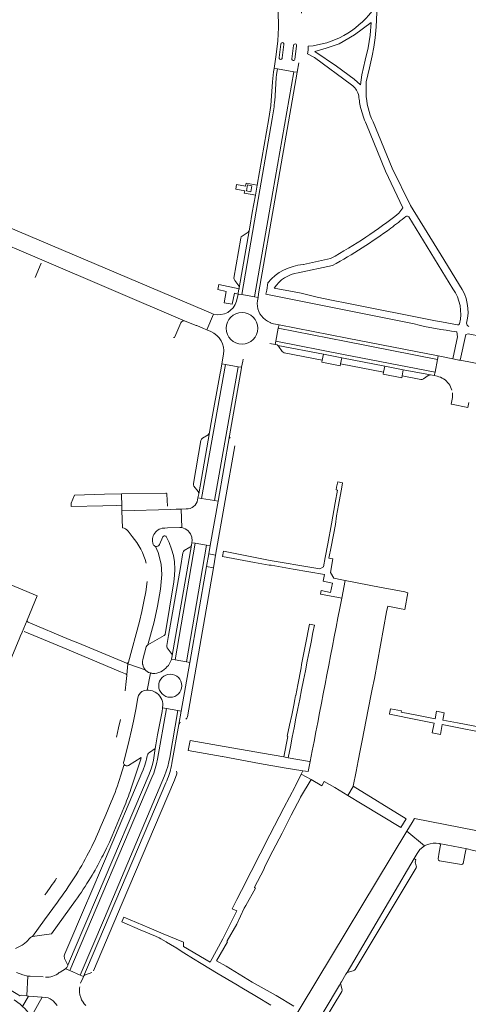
# Model space of a CAD drawing. Header units: metres. Extents: x 166325 to 190320, y 381923 to 404576.
# Tile 554 of 656: x 171611 to 171745, y 393660 to 393953. Entities that reach past the tile are written whole.
import ezdxf

# ---------------------------------------------------------------- set-up
doc = ezdxf.new("R2010")
doc.units = ezdxf.units.M
for name, color, linetype, lineweight in [('B-WE-VH-VERHARDING_ASFALT-GV', 8, 'Continuous', 18), ('B-WE-VH-VERHARDING_BETONSTRAATSTEEN-GV', 8, 'Continuous', 18), ('B-WE-VH-VERHARDING_HALFVERHARDING-GV', 8, 'Continuous', 18), ('B-WE-VH-VERHARDING_STRAATBAKSTEEN-GV', 8, 'Continuous', 18), ('X-XX-AL-TEKENBLAD-T50', 4, 'Continuous', 50)]:
    doc.layers.add(name, color=color, linetype=linetype, lineweight=lineweight)
doc.styles.add('NLCS-ISO-M500-T50', font='NLCS-ISO.ttf', dxfattribs={"height": 2.5})

msp = doc.modelspace()

# ---------------------------------------------------------------- linework, layer by layer
at = {"layer": 'B-WE-VH-VERHARDING_ASFALT-GV', "flags": 128}
msp.add_lwpolyline([(171605.472, 393665.936), (171610.386, 393662.943), (171611.065, 393662.53), (171611.186, 393662.657), (171611.481, 393662.745), (171613.088, 393662.639), (171613.433, 393668.444), (171611.89, 393668.822), (171610.015, 393669.498)], dxfattribs=at)
at = {"layer": 'B-WE-VH-VERHARDING_BETONSTRAATSTEEN-GV'}
for points in [[(171689.621, 393945.698, 1.077823), (171688.721, 393945.796)], [(171688.253, 393941.795, 1.1204055), (171689.158, 393941.701)], [(171692.009, 393941.409, 1.0054229), (171692.934, 393941.241)], [(171686.837, 393928.293, 0.0156352), (171687.311, 393935.318)], [(171687.311, 393935.318, -0.0237732), (171687.441, 393936.744)], [(171686.139, 393923.554, 0.0219967), (171686.837, 393928.293)], [(171677.229, 393888.669, 0.224492), (171676.824, 393888.04)], [(171679.271, 393890.197, -0.0901013), (171678.956, 393889.773)], [(171674.775, 393876.165, 0.1244448), (171674.986, 393875.416)], [(171676.193, 393873.834, -0.1313706), (171676.349, 393873.226)], [(171675.573, 393869.306, -0.4100667), (171668.634, 393865.433)], [(171684.11, 393863.756, -0.2838035), (171681.783, 393869.357)], [(171677.168, 393856.506, -1), (171677.168, 393865.91)], [(171677.168, 393865.91, -1), (171677.168, 393856.506)], [(171658.92, 393862.789, -0.4096696), (171660.273, 393863.361)], [(171685.531, 393862.928, -0.0633331), (171684.11, 393863.756)], [(171685.842, 393862.774, -0.0244943), (171685.531, 393862.928)], [(171686.548, 393862.544, -0.0510509), (171685.842, 393862.774)], [(171667.885, 393860.236, -0.3401756), (171671.657, 393853.507)], [(171656.814, 393858.476, 0.3166528), (171657.211, 393858.658)], [(171687.583, 393856.258, -0.0687427), (171687.843, 393856.105)], [(171687.843, 393856.105, -0.063508), (171688.032, 393855.916)], [(171689.122, 393854.327, 0.18831), (171689.743, 393853.915)], [(171732.627, 393847.174, -0.172122), (171733.284, 393847.317)], [(171730.446, 393845.977, 0.209689), (171731.167, 393846.14)], [(171735.251, 393846.926, -0.1846197), (171738.702, 393844.685)], [(171738.702, 393844.685, -0.1083129), (171739.603, 393842.771)], [(171739.784, 393842.025, -0.0928522), (171739.742, 393840.107)], [(171667.475, 393830.153, -0.1990285), (171667.061, 393829.548)], [(171665.363, 393828.506, 0.2111059), (171664.936, 393827.848)], [(171673.625, 393828.496, -0.2029033), (171673.439, 393829.185)], [(171662.679, 393815.002, 0.1734153), (171662.851, 393814.265)], [(171654.735, 393812.086, 0.1807518), (171654.531, 393812.187)], [(171654.826, 393811.878, 0.1775537), (171654.735, 393812.086)], [(171664.082, 393812.669, -0.2194007), (171664.281, 393811.936)], [(171663.948, 393810.166, -0.3864425), (171660.556, 393807.469)], [(171641.57, 393801.814, -0.2074884), (171643.261, 393800.873)], [(171650.723, 393796.905, -0.5292659), (171654.237, 393801.761)], [(171658.674, 393801.942, -0.0375035), (171659.206, 393801.878)], [(171659.206, 393801.878, -0.29444), (171662.198, 393799.025)], [(171644.508, 393799.255, -0.1082113), (171648.644, 393791.287)], [(171654.406, 393799.378, 0.5036772), (171653.618, 393799.147)], [(171654.556, 393799.197, 0.1182046), (171654.406, 393799.378)], [(171662.198, 393799.025, -0.0950563), (171662.266, 393797.594)], [(171651.398, 393796.297, -0.2345773), (171650.723, 393796.905)], [(171652.584, 393796.833, -0.3610573), (171651.398, 393796.297)], [(171659.979, 393795.063, 0.1715729), (171659.593, 393794.411)], [(171662.122, 393796.764, -0.2500763), (171661.653, 393796.089)], [(171613.503, 393773.731, -0.3647529), (171613.188, 393774.348)], [(171654.763, 393766.791, 0.23648), (171654.921, 393766.064)], [(171656.154, 393764.453, -0.2301889), (171656.375, 393763.807)], [(171643.357, 393761.835, -0.3465072), (171642.8, 393761.532)], [(171642.51, 393758.39, -0.2212393), (171642.856, 393758.122)], [(171642.856, 393758.122, -0.14247), (171642.911, 393757.834)], [(171655.821, 393751.388, -1), (171655.821, 393758.292)], [(171655.821, 393758.292, -1), (171655.821, 393751.388)], [(171646.112, 393751.217, -0.2736097), (171648.095, 393753.419)], [(171660.466, 393744.913, 0.2122042), (171660.915, 393745.586)], [(171658.355, 393743.259, -0.2300506), (171658.854, 393743.89)], [(171642.115, 393731.358, -0.2474358), (171641.956, 393732.259)], [(171643.373, 393731.103, -0.3711218), (171642.115, 393731.358)], [(171656.144, 393730.976, -0.0656117), (171654.459, 393725.934)], [(171641.027, 393727.938, -0.0258963), (171638.262, 393720.248)], [(171657.75, 393728.605, 0.1993283), (171657.653, 393729.373)], [(171641.994, 393718.444, 0.0168601), (171644.085, 393724.073)], [(171631.493, 393705.134, 0.0195362), (171634.991, 393712.521)], [(171635.466, 393703.769, 0.0069978), (171636.833, 393706.515)], [(171731.515, 393707.165, -0.034954), (171732.364, 393707.557)], [(171732.364, 393707.557, -0.1416896), (171735.893, 393707.887)], [(171735.893, 393707.887, -0.3817432), (171736.248, 393707.391)], [(171631.493, 393705.134, -0.0350025), (171627.211, 393697.704)], [(171632.102, 393697.696, 0.0155433), (171635.466, 393703.769)], [(171743.758, 393705.995, -0.2893352), (171744.151, 393706.297)], [(171728.769, 393702.061, -0.2324723), (171728.769, 393702.603)], [(171729.015, 393700.676, 0.2338565), (171729.046, 393701.262)], [(171735.575, 393703.308, 0.3299384), (171735.99, 393702.735)], [(171742.51, 393701.602, 0.2614906), (171743.031, 393701.964)], [(171622.204, 393690.462, 0.0186841), (171627.211, 393697.704)], [(171627.623, 393690.879, 0.0138403), (171632.102, 393697.696)], [(171621.938, 393697.542, -0.017943), (171618.482, 393692.638)], [(171613.756, 393679.447, -0.1672173), (171614.811, 393680.179)], [(171612.068, 393677.814, 0.0707574), (171613.756, 393679.447)], [(171622.755, 393669.489, -0.2076714), (171618.632, 393668.091)], [(171629.963, 393668.291, -0.1884208), (171630.553, 393668.842)]]:
    msp.add_lwpolyline(points, format="xyb", dxfattribs=at)
at = {"layer": 'B-WE-VH-VERHARDING_BETONSTRAATSTEEN-GV', "flags": 128}
for points in [[(171692.934, 393941.241), (171693.434, 393945.271)], [(171687.441, 393936.744), (171687.702, 393938.396), (171686.696, 393938.555), (171686.517, 393937.487), (171686.219, 393934.512), (171685.707, 393927.514), (171685.103, 393923.633), (171681.664, 393903.803), (171681.458, 393902.617), (171681.14, 393900.826), (171680.227, 393895.691), (171679.477, 393891.252), (171679.271, 393890.197), (171676.349, 393873.226)], [(171677.078, 393871.213), (171680.913, 393870.568), (171686.34, 393901.83), (171692.574, 393937.575), (171687.702, 393938.396), (171687.441, 393936.744)], [(171676.349, 393873.226), (171676.281, 393872.939), (171676.253, 393872.82), (171676.051, 393871.753), (171675.982, 393871.402), (171677.078, 393871.213), (171682.469, 393902.423), (171686.139, 393923.554)], [(171686.139, 393923.554), (171682.469, 393902.423), (171677.078, 393871.213)], [(171594.028, 393891.149), (171601.134, 393888.116), (171602.053, 393888.16), (171611.512, 393884.182), (171616.855, 393881.898), (171660.273, 393863.361), (171663.535, 393862.064), (171663.716, 393862.003), (171665.752, 393861.172), (171666.648, 393860.773), (171668.634, 393865.433), (171668.214, 393865.616), (171667.999, 393865.709), (171665.899, 393866.585), (171607.695, 393891.329), (171606.551, 393893.915), (171604.852, 393897.756), (171600.347, 393899.958)], [(171676.349, 393873.226), (171679.271, 393890.197)], [(171678.956, 393889.773), (171677.229, 393888.669)], [(171676.824, 393888.04), (171674.775, 393876.165)], [(171617.369, 393880.562), (171615.574, 393876.321)], [(171660.273, 393863.361), (171616.855, 393881.898)], [(171674.986, 393875.416), (171676.193, 393873.834)], [(171681.783, 393869.357), (171681.939, 393870.394), (171680.913, 393870.568), (171677.078, 393871.213), (171675.982, 393871.402), (171675.573, 393869.306)], [(171668.634, 393865.433), (171666.648, 393860.773), (171667.885, 393860.236)], [(171657.211, 393858.658), (171658.92, 393862.789)], [(171687.969, 393861.228), (171688.188, 393862.261), (171686.548, 393862.544)], [(171685.459, 393856.686), (171686.989, 393856.422), (171687.205, 393857.398), (171687.969, 393861.228)], [(171701.392, 393853.485), (171706.861, 393852.427), (171719.697, 393849.945), (171725.145, 393848.891), (171733.284, 393847.317), (171734.391, 393847.112), (171734.618, 393848.13), (171707.42, 393853.443), (171687.205, 393857.398), (171686.989, 393856.422), (171687.583, 393856.258)], [(171701.392, 393853.485), (171687.843, 393856.105)], [(171688.032, 393855.916), (171689.122, 393854.327)], [(171671.657, 393853.507), (171671.169, 393850.647), (171672.238, 393850.455), (171676.059, 393849.772), (171677.02, 393849.6), (171677.057, 393849.593), (171677.393, 393851.424), (171677.506, 393852.034)], [(171689.743, 393853.915), (171701.049, 393851.694), (171701.392, 393853.485)], [(171753.12, 393848.485), (171753.366, 393849.527), (171742.073, 393851.697), (171741.749, 393851.759), (171740.437, 393852.016), (171739.9, 393852.123), (171735.579, 393852.978), (171735.352, 393851.945), (171734.618, 393848.13), (171734.391, 393847.112), (171735.251, 393846.926)], [(171733.284, 393847.317), (171725.145, 393848.891), (171724.797, 393847.035), (171730.446, 393845.977)], [(171731.167, 393846.14), (171732.627, 393847.174)], [(171739.742, 393840.107), (171739.452, 393838.609), (171739.492, 393838.601), (171744.418, 393837.669), (171744.707, 393839.163)], [(171664.281, 393811.936), (171667.475, 393830.153)], [(171667.061, 393829.548), (171665.363, 393828.506)], [(171664.936, 393827.848), (171662.679, 393815.002)], [(171673.439, 393829.185), (171670.026, 393809.743)], [(171670.026, 393809.743), (171667.708, 393796.541), (171667.275, 393794.075), (171669.32, 393793.716), (171674.989, 393826.178)], [(171654.531, 393812.187), (171641.243, 393811.962), (171641.292, 393811.744), (171641.277, 393811.491), (171641.367, 393808.535), (171641.417, 393806.873), (171655.965, 393807.312)], [(171654.939, 393808.28), (171654.826, 393811.878)], [(171662.851, 393814.265), (171664.082, 393812.669)], [(171662.266, 393797.594), (171662.229, 393797.38), (171663.251, 393797.223), (171666.591, 393796.712), (171667.708, 393796.541), (171670.026, 393809.743)], [(171670.026, 393809.743), (171668.95, 393809.919), (171665.103, 393810.548), (171664.052, 393810.719), (171663.948, 393810.166)], [(171659.206, 393801.878), (171659.073, 393807.419), (171657.59, 393807.368), (171655.965, 393807.312), (171641.417, 393806.873), (171641.57, 393801.814)], [(171660.556, 393807.469), (171659.073, 393807.419), (171659.206, 393801.878)], [(171643.261, 393800.873), (171644.508, 393799.255)], [(171654.237, 393801.761), (171654.994, 393801.792), (171658.674, 393801.942)], [(171653.618, 393799.147), (171652.584, 393796.833)], [(171656.901, 393785.711), (171657.084, 393787.621), (171657.192, 393789.527), (171657.097, 393791.698), (171656.759, 393793.586), (171656.179, 393795.52), (171655.458, 393797.444), (171654.556, 393799.197)], [(171642.8, 393761.532), (171643.185, 393761.394), (171648.385, 393759.535), (171648.206, 393759.749), (171647.934, 393760.17), (171647.733, 393760.629), (171647.608, 393761.114), (171647.582, 393761.291), (171647.57, 393762.002), (171647.626, 393762.622), (171648.662, 393766.433), (171648.86, 393766.735), (171649.153, 393767.047), (171650.969, 393773.85), (171652.027, 393778.496), (171652.933, 393783.609), (171653.331, 393787.913), (171653.057, 393791.022), (171652.184, 393794.44), (171651.398, 393796.297)], [(171651.398, 393796.297), (171652.184, 393794.44), (171653.057, 393791.022), (171653.331, 393787.913), (171652.933, 393783.609), (171652.027, 393778.496), (171650.969, 393773.85), (171649.153, 393767.047), (171653.981, 393769.734), (171654.12, 393769.863), (171654.183, 393769.946), (171654.257, 393770.043), (171656.901, 393785.711)], [(171659.593, 393794.411), (171658.827, 393790.033), (171655.287, 393769.785), (171654.763, 393766.791)], [(171656.375, 393763.807), (171662.123, 393796.684)], [(171661.653, 393796.089), (171659.979, 393795.063)], [(171662.123, 393796.684), (171662.122, 393796.764)], [(171660.915, 393745.586), (171668.659, 393789.933), (171666.611, 393790.292), (171661.599, 393761.738)], [(171578.509, 393735.804), (171584.383, 393732.318), (171589.965, 393728.948), (171594.838, 393730.374), (171602.219, 393748.016), (171604.484, 393753.561), (171611.044, 393769.228), (171611.142, 393769.461), (171611.704, 393770.805), (171613.188, 393774.348), (171616.215, 393781.578), (171606.423, 393785.691)], [(171648.906, 393785.811), (171648.523, 393782.757), (171647.977, 393779.864), (171647.343, 393776.907), (171646.662, 393773.98), (171643.357, 393761.835)], [(171613.188, 393774.348), (171611.704, 393770.805)], [(171612.307, 393771.016), (171625.054, 393765.687), (171627.61, 393764.619), (171641.02, 393759.013), (171642.51, 393758.39)], [(171628.29, 393767.573), (171625.73, 393768.639), (171613.503, 393773.731)], [(171642.856, 393758.122), (171643.185, 393761.394), (171642.8, 393761.532), (171641.352, 393762.107), (171628.29, 393767.573)], [(171654.921, 393766.064), (171656.093, 393764.533), (171656.154, 393764.453)], [(171649.932, 393758.612), (171649.834, 393758.638), (171649.365, 393758.814), (171648.93, 393759.062), (171648.541, 393759.377), (171648.385, 393759.535), (171643.185, 393761.394), (171642.856, 393758.122)], [(171661.599, 393761.738), (171659.061, 393747.283), (171658.355, 393743.259)], [(171642.911, 393757.834), (171642.681, 393756.048), (171642.414, 393753.359)], [(171648.095, 393753.419), (171648.705, 393753.505), (171648.898, 393753.516), (171649.932, 393758.612)], [(171641.956, 393732.259), (171642.805, 393735.349), (171643.62, 393738.665), (171644.295, 393741.622), (171644.871, 393744.323), (171644.961, 393744.746), (171645.526, 393747.8), (171646.112, 393751.217)], [(171658.102, 393747.444), (171655.654, 393733.496), (171655.4, 393732.154), (171655.057, 393730.753), (171654.637, 393729.372), (171654.142, 393728.017), (171636.234, 393685.684), (171628.986, 393668.714), (171629.963, 393668.291), (171631.16, 393671.121), (171654.459, 393725.934)], [(171656.144, 393730.976), (171656.313, 393731.763), (171658.355, 393743.259), (171659.061, 393747.283), (171658.102, 393747.444)], [(171748.039, 393742.466), (171741.361, 393743.759), (171736.936, 393744.616), (171737.349, 393746.753), (171735.054, 393747.214), (171734.621, 393745.007), (171729.731, 393745.966), (171724.549, 393746.983), (171724.622, 393747.357), (171721.394, 393747.96), (171721.103, 393746.49), (171721.072, 393746.331), (171729.379, 393744.691), (171734.339, 393743.712), (171733.759, 393740.773), (171736.205, 393740.34), (171736.783, 393743.295), (171741.663, 393742.341), (171747.775, 393741.145)], [(171640.967, 393744.742), (171640.447, 393742.34), (171639.797, 393739.559)], [(171644.085, 393724.073), (171647.016, 393733.002), (171647.157, 393733.431), (171643.373, 393731.103)], [(171642.115, 393731.358), (171641.027, 393727.938)], [(171656.313, 393731.763), (171656.144, 393730.976)], [(171692.594, 393659.469), (171687.288, 393662.655), (171680.239, 393666.649), (171672.407, 393671.374), (171669.61, 393672.995), (171672.843, 393678.572), (171672.614, 393678.704), (171672.723, 393678.892), (171675.612, 393683.878), (171677.774, 393688.653), (171678.339, 393689.407), (171681.192, 393694.577), (171680.865, 393694.757), (171680.931, 393694.883), (171683.7, 393700.164), (171683.963, 393701.074), (171686.348, 393705.693), (171689.077, 393710.979), (171691.828, 393716.305), (171694.531, 393721.541), (171694.602, 393721.66), (171697.76, 393726.938), (171694.787, 393728.519), (171693.097, 393725.067), (171693.01, 393724.89), (171689.663, 393718.532), (171688.245, 393715.776), (171685.493, 393710.427), (171682.606, 393704.816), (171679.884, 393699.526), (171676.988, 393693.896), (171675.607, 393691.212), (171675.587, 393691.222), (171674.27, 393688.473), (171675.587, 393687.811), (171672.822, 393682.314), (171671.43, 393679.546), (171667.651, 393672.546), (171659.737, 393677.179), (171659.746, 393678.468), (171653.69, 393681.017), (171649.554, 393682.758), (171642.002, 393685.999), (171641.436, 393684.565), (171646.81, 393682.211), (171651.42, 393680.28), (171652.529, 393679.816), (171653.005, 393679.535), (171654.551, 393678.622), (171654.704, 393678.532), (171657.093, 393677.121), (171657.299, 393676.99), (171659.894, 393675.338), (171662.727, 393673.535), (171664.968, 393672.191), (171670.097, 393669.116), (171675.288, 393666.004), (171677.618, 393664.607), (171680.438, 393662.979), (171681.451, 393662.361), (171685.738, 393659.79)], [(171657.07, 393726.74), (171657.75, 393728.605)], [(171654.459, 393725.934), (171631.16, 393671.121), (171629.963, 393668.291)], [(171632.963, 393670.015), (171641.521, 393690.142), (171657.07, 393726.74)], [(171638.262, 393720.248), (171636.663, 393716.372), (171634.991, 393712.521)], [(171636.833, 393706.515), (171637.706, 393708.311), (171638.526, 393710.145), (171641.994, 393718.444)], [(171728.51, 393715.34), (171727.809, 393714.177), (171726.254, 393711.596), (171731.515, 393707.165)], [(171748.845, 393705.207), (171749.025, 393705.172), (171780.276, 393699.075), (171783.656, 393698.416), (171838.461, 393687.724), (171839.571, 393693.596), (171728.51, 393715.34)], [(171679.867, 393634.658), (171685.588, 393631.447), (171685.776, 393631.72), (171692.454, 393642.836), (171706.172, 393665.671), (171706.52, 393666.268), (171706.787, 393666.726), (171708.099, 393668.973), (171708.43, 393669.522), (171728.437, 393703.377), (171729.314, 393704.913), (171730.138, 393706.082), (171731.515, 393707.165), (171726.254, 393711.596)], [(171726.254, 393711.596), (171694.808, 393659.367), (171680.206, 393635.121)], [(171736.248, 393707.391), (171735.9, 393705.282), (171735.575, 393703.308)], [(171735.893, 393707.887), (171744.151, 393706.297), (171745.696, 393705.927), (171748.474, 393705.262)], [(171744.151, 393706.297), (171735.893, 393707.887)], [(171743.031, 393701.964), (171743.758, 393705.995)], [(171728.437, 393703.377), (171708.43, 393669.522), (171710.266, 393669.967), (171710.502, 393670.062), (171710.698, 393670.219), (171710.828, 393670.411), (171729.015, 393700.676)], [(171728.769, 393702.603), (171728.942, 393703.007), (171728.437, 393703.377)], [(171729.046, 393701.262), (171728.769, 393702.061)], [(171735.99, 393702.735), (171742.51, 393701.602)], [(171622.204, 393690.462), (171618.362, 393685.21), (171614.811, 393680.179), (171618.242, 393680.666), (171620.412, 393680.983), (171627.623, 393690.879)], [(171614.811, 393680.179), (171618.362, 393685.21), (171622.204, 393690.462)], [(171609.775, 393676.639), (171611.708, 393677.63), (171612.068, 393677.814)], [(171617.967, 393668.188), (171614.055, 393668.409), (171613.433, 393668.444), (171613.088, 393662.639), (171613.08, 393662.503), (171613.586, 393662.481), (171617.687, 393662.125), (171618.666, 393662.074), (171619.473, 393661.923), (171620.048, 393661.687), (171620.929, 393661.02), (171622.148, 393659.715)], [(171629.095, 393666.278), (171629.834, 393667.993), (171629.963, 393668.291), (171628.986, 393668.714), (171625.868, 393670.063), (171624.605, 393670.609), (171622.987, 393669.629), (171622.755, 393669.489)], [(171630.553, 393668.842), (171632.414, 393669.475)], [(171693.974, 393642.509), (171706.855, 393663.85), (171706.951, 393664.195), (171706.877, 393664.726), (171706.7, 393665.444), (171706.52, 393666.268), (171706.172, 393665.671), (171692.454, 393642.836)], [(171630.705, 393659.623), (171630.188, 393660.191), (171629.847, 393660.654), (171629.432, 393661.37), (171629.139, 393662.059), (171628.913, 393662.841), (171628.791, 393663.606), (171628.76, 393664.2), (171628.785, 393664.789), (171628.845, 393665.272)], [(171611.868, 393659.41), (171611.078, 393660.04), (171609.362, 393661.353)]]:
    msp.add_lwpolyline(points, dxfattribs=at)
for points in [[(171680.913, 393870.568), (171681.939, 393870.394), (171682.117, 393871.497), (171687.367, 393901.667), (171693.599, 393937.413), (171692.574, 393937.575), (171686.34, 393901.83)], [(171677.841, 393901.433), (171680.147, 393901.008), (171681.14, 393900.826), (171681.458, 393902.617), (171681.664, 393903.803), (171678.374, 393904.4), (171678.207, 393903.478), (171675.547, 393903.96), (171675.309, 393902.62), (171677.968, 393902.143)], [(171678.458, 393902.067), (171678.769, 393903.861), (171680.113, 393903.629), (171679.802, 393901.835)], [(171669.989, 393872.715), (171672.428, 393872.181), (171671.899, 393868.745), (171674.257, 393868.42), (171674.96, 393871.626), (171675.982, 393871.402), (171676.051, 393871.753), (171676.253, 393872.82), (171676.281, 393872.939), (171670.264, 393874.257)], [(171735.352, 393851.945), (171735.579, 393852.978), (171708.454, 393858.288), (171688.188, 393862.261), (171687.969, 393861.228), (171708.192, 393857.287)], [(171687.205, 393857.398), (171707.42, 393853.443), (171734.618, 393848.13), (171735.352, 393851.945), (171708.192, 393857.287), (171687.969, 393861.228)], [(171701.049, 393851.694), (171700.904, 393851.13), (171706.378, 393850.078), (171706.511, 393850.648), (171706.861, 393852.427), (171701.392, 393853.485)], [(171665.103, 393810.548), (171672.238, 393850.455), (171671.169, 393850.647), (171670.822, 393848.783), (171670.662, 393847.89), (171667.823, 393832.087), (171667.475, 393830.153), (171664.281, 393811.936), (171664.052, 393810.719)], [(171676.059, 393849.772), (171672.238, 393850.455), (171665.103, 393810.548), (171668.95, 393809.919)], [(171706.861, 393852.427), (171706.511, 393850.648), (171719.334, 393848.127), (171719.697, 393849.945)], [(171677.02, 393849.6), (171676.059, 393849.772), (171668.95, 393809.919), (171670.026, 393809.743), (171673.439, 393829.185), (171676.994, 393849.449)], [(171719.697, 393849.945), (171719.334, 393848.127), (171719.195, 393847.568), (171724.694, 393846.491), (171724.797, 393847.035), (171725.145, 393848.891)], [(171680.877, 393791.531), (171685.298, 393790.759), (171685.8, 393790.671), (171692.363, 393789.525), (171701.707, 393787.928), (171701.292, 393785.91), (171704.079, 393785.368), (171703.52, 393782.576), (171700.737, 393783.133), (171700.523, 393782.049), (171705.909, 393781.086), (171706.841, 393780.905), (171707.873, 393786.191), (171706.857, 393786.389), (171704.487, 393786.852), (171703.495, 393788.553), (171704.248, 393792.581), (171703.004, 393792.83), (171703.666, 393796.134), (171705.006, 393802.828), (171705.288, 393805.346), (171705.878, 393808.582), (171706.652, 393812.823), (171707.078, 393815.098), (171707.109, 393815.252), (171705.656, 393815.49), (171705.341, 393813.922), (171705.206, 393813.087), (171705.574, 393813.02), (171704.89, 393809.249), (171703.766, 393803.058), (171702.677, 393797.057), (171701.944, 393793.019), (171701.433, 393790.2), (171700.311, 393789.646), (171698.572, 393789.962), (171685.515, 393792.054), (171671.611, 393794.849), (171671.336, 393793.276)], [(171641.367, 393808.535), (171641.277, 393811.491), (171641.292, 393811.744), (171641.243, 393811.962), (171636.27, 393811.825), (171627.315, 393811.578), (171626.298, 393809.142), (171626.325, 393808.135), (171635.687, 393808.384), (171639.945, 393808.497)], [(171663.251, 393797.223), (171662.229, 393797.38), (171662.122, 393796.764), (171662.123, 393796.684), (171656.375, 393763.807), (171656.362, 393763.73), (171656.15, 393762.719), (171657.281, 393762.515)], [(171666.591, 393796.712), (171663.251, 393797.223), (171657.281, 393762.515), (171660.62, 393761.914)], [(171661.599, 393761.738), (171666.611, 393790.292), (171667.275, 393794.075), (171667.708, 393796.541), (171666.591, 393796.712), (171660.62, 393761.914)], [(171669.32, 393793.716), (171667.275, 393794.075), (171666.611, 393790.292), (171668.659, 393789.933)], [(171694.912, 393753.658), (171695.475, 393756.505), (171696.022, 393759.276), (171696.595, 393762.173), (171697.142, 393764.943), (171697.711, 393767.82), (171698.27, 393770.649), (171698.704, 393772.844), (171697.243, 393773.132), (171696.072, 393767.12), (171694.907, 393761.138), (171694.767, 393760.163), (171693.809, 393755.065), (171693.215, 393751.904), (171693.096, 393751.926), (171692.871, 393750.741), (171692.567, 393749.078), (171692.027, 393746.073), (171691.352, 393743.079), (171690.611, 393739.796), (171690.78, 393739.719), (171689.618, 393733.623), (171690.907, 393733.39), (171691.56, 393736.694), (171692.117, 393739.514), (171692.676, 393742.343), (171693.233, 393745.161), (171693.796, 393748.01), (171694.355, 393750.838)], [(171656.15, 393762.719), (171656.129, 393762.616), (171655.905, 393762.007), (171655.608, 393761.43), (171655.242, 393760.894), (171654.814, 393760.406), (171654.444, 393760.067), (171653.999, 393759.637), (171653.502, 393759.269), (171652.962, 393758.968), (171652.388, 393758.739), (171651.789, 393758.585), (171651.175, 393758.511), (171650.556, 393758.516), (171650.325, 393758.538), (171649.932, 393758.612), (171648.898, 393753.516), (171649.32, 393753.512), (171649.932, 393753.438), (171650.528, 393753.286), (171651.1, 393753.058), (171651.358, 393752.926), (171651.856, 393752.589), (171652.305, 393752.188), (171652.697, 393751.732), (171653.025, 393751.228), (171653.283, 393750.684), (171653.467, 393750.112), (171653.573, 393749.52), (171653.599, 393749.174), (171653.546, 393748.208), (171654.659, 393748.022), (171658.102, 393747.444), (171659.061, 393747.283), (171661.599, 393761.738), (171660.62, 393761.914), (171657.281, 393762.515)], [(171654.659, 393748.022), (171653.546, 393748.208), (171653.542, 393748.166), (171653.405, 393747.165), (171653.307, 393746.668), (171652.052, 393740.169), (171651.477, 393737.194), (171651.283, 393736.188), (171650.781, 393732.697), (171650.486, 393731.393), (171650.114, 393730.109), (171649.665, 393728.85), (171649.53, 393728.51), (171634.118, 393692.401), (171627.237, 393676.148), (171625.345, 393671.686), (171625.283, 393671.539), (171625.024, 393670.995), (171624.605, 393670.609), (171625.868, 393670.063), (171649.998, 393726.809), (171650.339, 393727.548), (171650.873, 393728.858), (171651.333, 393730.196), (171651.716, 393731.557), (171652.022, 393732.939)], [(171658.102, 393747.444), (171654.659, 393748.022), (171652.022, 393732.939), (171651.716, 393731.557), (171651.333, 393730.196), (171650.873, 393728.858), (171650.339, 393727.548), (171649.998, 393726.809), (171625.868, 393670.063), (171628.986, 393668.714), (171636.234, 393685.684), (171654.142, 393728.017), (171654.637, 393729.372), (171655.057, 393730.753), (171655.4, 393732.154), (171655.654, 393733.496)], [(171651.283, 393736.188), (171649.651, 393734.972), (171649.379, 393734.756), (171649.162, 393734.484), (171649.013, 393734.172), (171648.952, 393733.936), (171648.729, 393732.984), (171648.624, 393732.538), (171648.219, 393731.16), (171647.738, 393729.807), (171647.371, 393728.909), (171636.504, 393703.306), (171631.274, 393690.982), (171631.201, 393690.811), (171624.388, 393675.082), (171624.213, 393674.443), (171624.348, 393673.639), (171625.345, 393671.686), (171627.237, 393676.148), (171634.118, 393692.401), (171649.53, 393728.51), (171649.665, 393728.85), (171650.114, 393730.109), (171650.486, 393731.393), (171650.781, 393732.697)], [(171617.687, 393662.125), (171613.586, 393662.481), (171611.868, 393659.41), (171612.542, 393658.77), (171613.161, 393658.076), (171613.721, 393657.333), (171613.903, 393656.968), (171614.108, 393656.616), (171614.336, 393656.278), (171614.409, 393656.282)]]:
    msp.add_lwpolyline(points, close=True, dxfattribs=at)
at = {"layer": 'B-WE-VH-VERHARDING_HALFVERHARDING-GV', "flags": 128}
for points in [[(171714.111, 393931.201), (171714.096, 393934.552), (171715.069, 393938.709), (171715.864, 393942.257), (171716.377, 393944.864), (171716.765, 393947.69), (171717.093, 393950.911), (171717.428, 393957.375), (171717.934, 393966.735), (171718.391, 393972.505)], [(171696.905, 393945.149), (171696.811, 393944.003), (171696.659, 393942.895), (171698.726, 393941.811), (171709.779, 393933.708)], [(171714.195, 393921.893), (171717.499, 393913.855), (171719.925, 393907.952), (171725.046, 393897.005), (171723.886, 393895.46)], [(171741.9, 393874.034), (171737.216, 393881.668), (171727.344, 393897.756), (171721.848, 393908.886), (171716.166, 393922.616)], [(171726.81, 393894.366), (171739.96, 393872.942)], [(171693.907, 393877.738), (171704.091, 393879.876)], [(171703.538, 393881.927), (171695.486, 393880.186), (171695.327, 393880.152)], [(171684.886, 393874.759), (171684.507, 393872.581), (171684.256, 393871.343), (171728.365, 393862.494)], [(171736.583, 393863.094), (171734.786, 393863.408), (171708.418, 393868.665), (171704.346, 393869.477), (171699.574, 393870.445)], [(171741.304, 393862.27), (171736.583, 393863.094)], [(171741.151, 393860.197), (171741.341, 393858.661), (171739.9, 393852.123), (171740.437, 393852.016), (171741.749, 393851.759), (171742.073, 393851.697), (171743.759, 393859.398), (171744.45, 393859.551), (171748.536, 393858.74), (171843.136, 393840.15), (171847.2, 393839.351), (171865.249, 393835.804), (171867.246, 393835.412), (171916.938, 393825.647), (171919.015, 393825.239), (171947.19, 393819.702)]]:
    msp.add_lwpolyline(points, dxfattribs=at)
at = {"layer": 'B-WE-VH-VERHARDING_HALFVERHARDING-GV'}
for points in [[(171715.802, 393955.532, -0.2129846), (171696.905, 393945.149)], [(171709.779, 393933.708, -0.1256104), (171711.874, 393930.819)], [(171711.874, 393930.819, 0.0389202), (171712.462, 393926.917)], [(171716.166, 393922.616, -0.1026239), (171714.111, 393931.201)], [(171712.462, 393926.917, 0.0523045), (171714.195, 393921.893)], [(171723.886, 393895.46, -0.039167), (171703.538, 393881.927)], [(171721.468, 393891.021, 0.0090806), (171725.953, 393894.474)], [(171725.953, 393894.474, -0.3080124), (171726.81, 393894.366)], [(171704.091, 393879.876, 0.03366), (171721.468, 393891.021)], [(171695.327, 393880.152, 0.2033496), (171684.886, 393874.759)], [(171686.753, 393873.163, -0.2162864), (171693.907, 393877.738)], [(171744.016, 393862.749, 0.2270368), (171741.9, 393874.034)], [(171699.574, 393870.445, 0.0241677), (171686.753, 393873.163)], [(171739.96, 393872.942, -0.2213085), (171741.888, 393862.549)], [(171728.365, 393862.494, 0.0345014), (171741.151, 393860.197)], [(171741.888, 393862.549, -0.4740928), (171741.304, 393862.27)], [(171744.693, 393861.736, -0.3016173), (171744.016, 393862.749)]]:
    msp.add_lwpolyline(points, format="xyb", dxfattribs=at)
at = {"layer": 'B-WE-VH-VERHARDING_HALFVERHARDING-GV', "flags": 128}
msp.add_lwpolyline([(171715.574, 393952.229), (171715.284, 393948.487), (171714.702, 393944.633), (171713.832, 393941.022), (171712.804, 393936.674), (171712.437, 393933.646), (171710.533, 393935.382), (171705.314, 393939.255), (171698.851, 393943.557), (171702.173, 393944.532), (171706.058, 393945.904), (171710.618, 393948.566)], close=True, dxfattribs=at)
at = {"layer": 'B-WE-VH-VERHARDING_STRAATBAKSTEEN-GV', "flags": 128}
for points in [[(171694.86, 393955.009), (171694.674, 393958.04), (171694.32, 393961.056), (171688.689, 394008.432), (171682.108, 394007.71), (171683.829, 393992.963), (171686.582, 393969.782), (171686.735, 393968.196), (171687.932, 393955.761), (171688.068, 393950.721), (171687.854, 393946.719), (171687.369, 393942.687)], [(171688.253, 393941.795), (171688.721, 393945.796)], [(171689.621, 393945.698), (171689.158, 393941.701)], [(171692.009, 393941.409), (171692.508, 393945.38)], [(171687.369, 393942.687), (171686.696, 393938.555), (171687.702, 393938.396), (171692.574, 393937.575), (171693.599, 393937.413), (171694.089, 393940.174)]]:
    msp.add_lwpolyline(points, dxfattribs=at)
at = {"layer": 'B-WE-VH-VERHARDING_STRAATBAKSTEEN-GV'}
msp.add_lwpolyline([(171692.508, 393945.38, -1.0788848), (171693.434, 393945.271)], format="xyb", dxfattribs=at)
at = {"layer": 'B-WE-VH-VERHARDING_STRAATBAKSTEEN-GV', "flags": 128}
for points in [[(171697.444, 393732.239), (171696.813, 393729.282), (171695.288, 393729.543), (171694.787, 393728.519), (171697.76, 393726.938), (171700.881, 393725.071), (171701.651, 393726.358), (171704.761, 393724.546), (171708.7, 393722.16), (171710.243, 393724.813), (171710.29, 393724.93), (171711.119, 393729.273), (171711.744, 393732.446), (171712.364, 393735.596), (171712.946, 393738.551), (171713.547, 393741.606), (171714.15, 393744.667), (171714.755, 393747.742), (171715.143, 393749.71), (171715.352, 393750.785), (171715.955, 393753.838), (171716.566, 393756.935), (171720.2, 393776.79), (171720.56, 393778.55), (171724.587, 393777.762), (171725.645, 393777.555), (171726.552, 393782.476), (171725.593, 393782.731), (171722.506, 393783.334), (171718.625, 393784.092), (171707.873, 393786.191), (171706.841, 393780.905), (171706.261, 393777.91), (171705.713, 393775.063), (171705.17, 393772.255), (171704.625, 393769.423), (171704.08, 393766.591), (171703.522, 393763.711), (171702.988, 393760.937), (171702.426, 393758.037), (171701.889, 393755.264), (171701.339, 393752.413), (171700.795, 393749.594), (171700.25, 393746.762), (171699.696, 393743.901), (171699.152, 393741.088), (171698.604, 393738.248), (171698.06, 393735.432)], [(171683.28, 393734.768), (171670.213, 393737.001), (171661.734, 393738.503), (171661.118, 393735.518), (171671.28, 393733.76), (171671.352, 393733.745), (171682.398, 393731.722), (171689.76, 393730.379), (171695.288, 393729.543), (171696.813, 393729.282), (171697.444, 393732.239), (171697.273, 393732.27), (171690.907, 393733.39), (171689.618, 393733.623)], [(171710.29, 393724.93), (171710.243, 393724.813), (171708.7, 393722.16), (171712.889, 393719.623), (171724.469, 393712.609), (171726.046, 393715.224)]]:
    msp.add_lwpolyline(points, close=True, dxfattribs=at)

# ---------------------------------------------------------------- next in the draw order: texts
at = {"layer": 'X-XX-AL-TEKENBLAD-T50', "insert": (171326.062, 393159.699), "char_height": 180, "width": 934.08549, "attachment_point": 7, "style": 'NLCS-ISO-M500-T50', "bg_fill": 3, "box_fill_scale": 1, "bg_fill_color": 256, "bg_fill_transparency": 0}
msp.add_mtext('Beek en Donk', dxfattribs=at)

doc.saveas('drawing.dxf')
